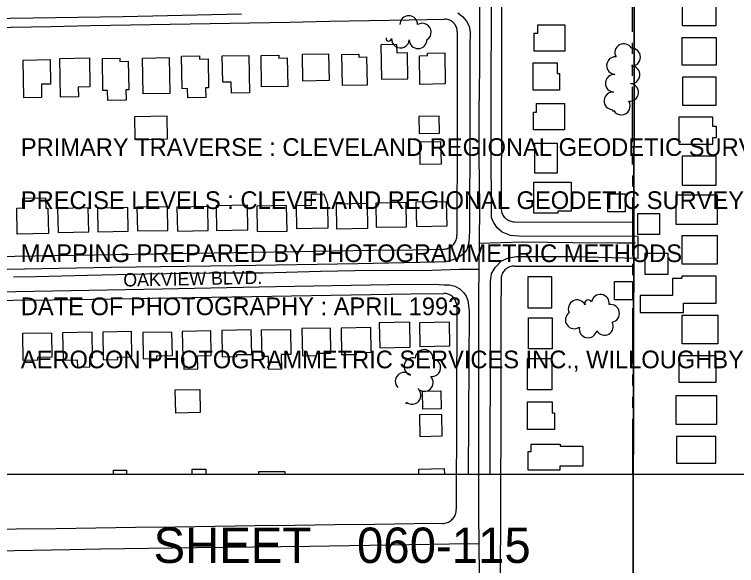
# Model space of a CAD drawing. Extents: x -25029 to 2274964, y -81170 to 687028.
# Drawn here: x 10664 to 11481, y -68851 to -68228 of the extents above; entities that cross this region are included whole.
import ezdxf

# ---------------------------------------------------------------- set-up
doc = ezdxf.new("R2010")
doc.units = 0
for name, color, linetype in [('60', 7, 'Continuous'), ('81911BEA - RW_X_Fee_RW', 7, 'Continuous'), ('AP_X_Lights', 7, 'Continuous'), ('BLDG', 7, 'Continuous'), ('DIVISIONS', 7, 'Continuous'), ('DV_X_Corp_Line', 7, 'Continuous'), ('GE_X_CL_2000', 7, 'Continuous'), ('ROAD', 7, 'Continuous'), ('ROAD-NAME', 7, 'Continuous'), ('TI_SHEET', 7, 'Continuous'), ('TI_TITLE', 7, 'Continuous'), ('TREES', 7, 'Continuous')]:
    doc.layers.add(name, color=color, linetype=linetype)

msp = doc.modelspace()

# ---------------------------------------------------------------- linework, layer by layer
at = {"layer": '60'}
msp.add_lwpolyline([(10251.64, -64748.36), (15251.64, -64748.36), (15251.64, -68748.36), (10251.64, -68748.36)], close=True, dxfattribs=at)
at = {"layer": '81911BEA - RW_X_Fee_RW'}
for p, q in [((11229.57, -68462.78), (11364.57, -68463.06)), ((11229.47, -68512.78), (11364.46, -68513.06))]:
    msp.add_line(p, q, dxfattribs=at)
for points in [[(11215.1, -68208.19), (11215.05, -68232.85), (11214.96, -68277.85), (11214.86, -68322.85), (11214.77, -68367.85), (11214.67, -68412.85), (11214.6, -68447.75)], [(10615.62, -68243.58), (10660.62, -68242.76), (10705.61, -68241.94), (10750.6, -68241.13), (10795.6, -68240.31), (10840.59, -68239.49), (10885.59, -68238.67), (10930.58, -68237.86), (10975.57, -68237.04), (11020.57, -68236.22), (11065.56, -68235.4), (11110.55, -68234.58), (11150.56, -68233.86)], [(11165.02, -68248.08), (11164.96, -68246.83), (11164.8, -68245.59), (11164.53, -68244.36), (11164.15, -68243.17), (11163.66, -68242.01), (11163.08, -68240.9), (11162.4, -68239.84), (11161.63, -68238.85), (11160.78, -68237.93), (11159.84, -68237.09), (11158.84, -68236.34), (11157.78, -68235.68), (11156.66, -68235.11), (11155.49, -68234.65), (11154.29, -68234.29), (11153.06, -68234.03), (11151.81, -68233.89), (11150.56, -68233.86)], [(11165.02, -68248.08), (11164.77, -68363.51), (11164.53, -68478.08)], [(11214.6, -68447.75), (11214.65, -68449.05), (11214.82, -68450.35), (11215.1, -68451.63), (11215.49, -68452.88), (11215.99, -68454.09), (11216.59, -68455.25), (11217.29, -68456.36), (11218.09, -68457.4), (11218.97, -68458.36), (11219.93, -68459.25), (11220.97, -68460.05), (11222.07, -68460.75), (11223.23, -68461.36), (11224.44, -68461.86), (11225.68, -68462.26), (11226.96, -68462.55), (11228.26, -68462.72), (11229.57, -68462.78)], [(11364.57, -68463.06), (11364.48, -68481.29), (11364.48, -68486.29), (11364.46, -68513.06)], [(11149.05, -68493.78), (11150.41, -68493.7), (11151.75, -68493.5), (11153.07, -68493.19), (11154.36, -68492.76), (11155.61, -68492.23), (11156.8, -68491.59), (11157.94, -68490.85), (11159.01, -68490.02), (11160, -68489.09), (11160.91, -68488.09), (11161.73, -68487.01), (11162.46, -68485.86), (11163.08, -68484.65), (11163.59, -68483.4), (11164, -68482.11), (11164.29, -68480.78), (11164.47, -68479.44), (11164.53, -68478.08)], [(10620.03, -68502.21), (10665.02, -68501.5), (10710.02, -68500.78), (10755.01, -68500.06), (10800.01, -68499.34), (10845, -68498.63), (10890, -68497.91), (10934.99, -68497.19), (10979.99, -68496.47), (11024.99, -68495.75), (11069.98, -68495.04), (11114.98, -68494.32), (11149.05, -68493.78)], [(11229.47, -68512.78), (11228.16, -68512.83), (11226.86, -68513), (11225.58, -68513.28), (11224.34, -68513.67), (11223.12, -68514.17), (11221.96, -68514.77), (11220.86, -68515.47), (11219.82, -68516.27), (11218.85, -68517.15), (11217.96, -68518.11), (11217.17, -68519.15), (11216.46, -68520.25), (11215.85, -68521.41), (11215.35, -68522.62), (11214.96, -68523.87), (11214.67, -68525.14), (11214.5, -68526.44), (11214.44, -68527.75)], [(11214.44, -68527.75), (11214.36, -68564.86), (11214.26, -68611.86), (11214.16, -68658.86), (11214.06, -68705.86), (11213.96, -68752.86), (11213.86, -68799.86), (11213.8, -68828.19)], [(10617.6, -68552.26), (10662.6, -68551.54), (10707.59, -68550.82), (10752.59, -68550.1), (10797.58, -68549.39), (10842.58, -68548.67), (10887.57, -68547.95), (10932.57, -68547.23), (10977.56, -68546.52), (11022.56, -68545.8), (11067.55, -68545.08), (11112.55, -68544.36), (11149.86, -68543.77)], [(11164.37, -68558.08), (11164.32, -68556.82), (11164.15, -68555.57), (11163.88, -68554.34), (11163.5, -68553.14), (11163.01, -68551.97), (11162.43, -68550.86), (11161.75, -68549.8), (11160.97, -68548.8), (11160.12, -68547.88), (11159.18, -68547.04), (11158.18, -68546.28), (11157.11, -68545.61), (11155.98, -68545.04), (11154.81, -68544.57), (11153.61, -68544.21), (11152.37, -68543.95), (11151.12, -68543.81), (11149.86, -68543.77)], [(11164.37, -68558.08), (11164.13, -68673.45), (11163.88, -68788.08)], [(11148.46, -68803.68), (11149.81, -68803.61), (11151.14, -68803.42), (11152.46, -68803.11), (11153.74, -68802.69), (11154.99, -68802.16), (11156.18, -68801.52), (11157.31, -68800.79), (11158.38, -68799.96), (11159.37, -68799.04), (11160.28, -68798.04), (11161.09, -68796.97), (11161.81, -68795.82), (11162.43, -68794.62), (11162.95, -68793.37), (11163.35, -68792.09), (11163.65, -68790.77), (11163.82, -68789.43), (11163.88, -68788.08)], [(11148.46, -68803.68), (11116.38, -68804.12), (11071.39, -68804.74), (11026.39, -68805.36), (10981.39, -68805.97), (10936.39, -68806.59), (10891.4, -68807.21), (10846.4, -68807.82), (10801.4, -68808.44), (10756.41, -68809.06), (10711.41, -68809.67), (10666.41, -68810.29), (10621.42, -68810.91)], [(11213.39, -68987.86), (11213.55, -68940.86), (11213.65, -68893.86), (11213.75, -68846.86), (11213.8, -68828.19)]]:
    msp.add_lwpolyline(points, dxfattribs=at)
at = {"layer": 'AP_X_Lights'}
msp.add_line((11189.8, -68486.91), (11189.48, -68516.52), dxfattribs=at)
at = {"layer": 'BLDG'}
for points in [[(11419.16, -68240.9), (11457.68, -68240.9), (11457.68, -68209.64), (11419.16, -68209.64)], [(11255.68, -68240.49), (11255.68, -68250), (11251.35, -68250), (11251.35, -68269.7), (11286.76, -68269.7), (11286.76, -68240.49)], [(11096.86, -68272.11), (11096.68, -68262.59), (11078.69, -68262.92), (11079.41, -68301.71), (11109.1, -68301.16), (11108.56, -68271.89)], [(11418.76, -68285.52), (11457.86, -68285.52), (11457.86, -68254.95), (11418.76, -68254.95)], [(10749.2, -68277.65), (10749.8, -68310.46), (10736.45, -68310.71), (10736.65, -68321.56), (10716.63, -68321.93), (10715.82, -68278.27)], [(10783.36, -68278.07), (10783.43, -68281.55), (10792.97, -68281.38), (10793.57, -68313.78), (10790.49, -68313.83), (10790.7, -68325.21), (10769.86, -68325.59), (10769.66, -68314.35), (10764.42, -68314.45), (10763.76, -68278.43)], [(10839.15, -68277.3), (10839.9, -68317.64), (10810.01, -68318.19), (10809.27, -68277.85)], [(10873.53, -68275.28), (10873.6, -68278.97), (10883.31, -68278.79), (10883.91, -68311.5), (10880.52, -68311.57), (10880.72, -68322.49), (10860.38, -68322.87), (10860.19, -68312.26), (10853.97, -68312.37), (10853.3, -68275.66)], [(10929.27, -68274.88), (10930.05, -68317.23), (10909.8, -68317.6), (10909.57, -68304.96), (10899.85, -68305.14), (10899.3, -68275.43)], [(10963.18, -68274.54), (10963.24, -68277.8), (10972.7, -68277.63), (10973.29, -68309.9), (10943.76, -68310.44), (10943.11, -68274.91)], [(10990.09, -68303.5), (11020.4, -68302.94), (11019.86, -68273.32), (10989.55, -68273.87)], [(11053.76, -68273.4), (11053.82, -68276.59), (11062.4, -68276.43), (11062.99, -68308.44), (11035.19, -68308.95), (11034.55, -68273.76)], [(11131.23, -68275.03), (11131.18, -68272.3), (11150.73, -68271.94), (11151.38, -68307), (11122.82, -68307.53), (11122.22, -68275.19)], [(10704.82, -68279.45), (10705.33, -68307.14), (10694.82, -68307.33), (10695.1, -68322.28), (10674.97, -68322.65), (10674.19, -68280.01)], [(11277.88, -68283.24), (11277.88, -68295.17), (11280.38, -68295.17), (11280.38, -68313.89), (11250.71, -68313.89), (11250.71, -68283.24)], [(11419.63, -68330.97), (11457.77, -68330.97), (11457.77, -68299.2), (11419.63, -68299.2)], [(11286, -68328.99), (11286, -68358.71), (11251.02, -68358.71), (11251.02, -68339.09), (11254.62, -68339.09), (11254.62, -68328.99)], [(10800.44, -68369.83), (10837.55, -68369.15), (10837.08, -68343.61), (10799.97, -68344.29)], [(11121.96, -68362.91), (11144.84, -68362.49), (11144.49, -68343.52), (11121.62, -68343.94)], [(11415.28, -68375.17), (11454.01, -68375.17), (11454.01, -68367.57), (11458.08, -68367.57), (11458.08, -68355.26), (11453.82, -68355.26), (11453.82, -68344.66), (11415.28, -68344.66)], [(11146.18, -68371.99), (11146.65, -68397.58), (11122.97, -68398.02), (11122.5, -68372.43)], [(11277.79, -68373.85), (11277.79, -68407.9), (11252.61, -68407.9), (11252.61, -68373.85)], [(11419.24, -68421.27), (11457.49, -68421.27), (11457.49, -68388.77), (11419.24, -68388.77)], [(11293.76, -68417.88), (11293.76, -68450.93), (11278.71, -68450.93), (11278.71, -68453.21), (11251.59, -68453.21), (11251.59, -68417.88)], [(11000.34, -68443.91), (11000.11, -68431.47), (11014.06, -68431.22), (11018.17, -68442.83), (11018.67, -68470.14), (10983.55, -68470.79), (10983.06, -68444.23)], [(11354.83, -68431.04), (11354.83, -68451.68), (11335.14, -68451.68), (11335.14, -68431.04)], [(11411.84, -68465.66), (11459.23, -68465.66), (11459.23, -68432.87), (11411.84, -68432.87)], [(10699.5, -68435.77), (10699.71, -68447.37), (10702.29, -68447.33), (10702.82, -68476.19), (10667.63, -68476.84), (10667.09, -68447.28), (10674.05, -68447.15), (10673.85, -68436.25)], [(11028.43, -68470.71), (11063.98, -68470.05), (11063.47, -68442.23), (11027.92, -68442.88)], [(11073.42, -68468.96), (11107.74, -68468.33), (11107.24, -68441.18), (11072.92, -68441.82)], [(11118.79, -68468.13), (11153.47, -68467.49), (11152.96, -68440.07), (11118.29, -68440.71)], [(10713.69, -68474.85), (10748.4, -68474.21), (10747.9, -68447.11), (10713.19, -68447.75)], [(10758.79, -68474.15), (10793.08, -68473.52), (10792.58, -68446.7), (10758.29, -68447.33)], [(10803.34, -68473.14), (10837.92, -68472.5), (10837.43, -68445.79), (10802.85, -68446.42)], [(10848.57, -68473.31), (10883.43, -68472.67), (10882.93, -68445.67), (10848.07, -68446.31)], [(10892.82, -68472.47), (10928.39, -68471.82), (10927.88, -68444.11), (10892.31, -68444.77)], [(10938.74, -68473.86), (10972.6, -68473.23), (10972.07, -68444.42), (10938.21, -68445.04)], [(11393.49, -68453.5), (11393.49, -68477.01), (11368.95, -68477.01), (11368.95, -68453.5)], [(11418.67, -68510.46), (11459.14, -68510.46), (11459.14, -68478.76), (11418.67, -68478.76)], [(11403.07, -68498.09), (11403.07, -68522.22), (11377.52, -68522.22), (11377.52, -68498.09)], [(11457.68, -68524.08), (11418.72, -68524.08), (11418.72, -68526.97), (11408.14, -68526.97), (11408.14, -68546), (11371.82, -68546), (11371.82, -68565.28), (11420.55, -68565.28), (11420.55, -68554.96), (11457.68, -68554.96)], [(11244.64, -68525.02), (11244.64, -68559.9), (11271.91, -68559.9), (11271.91, -68525.02)], [(11362.91, -68530.35), (11362.91, -68550.98), (11342.64, -68550.98), (11342.64, -68530.35)], [(11272.28, -68571.49), (11272.28, -68606.25), (11245.33, -68606.25), (11245.33, -68571.49)], [(11459.53, -68568.38), (11459.53, -68600.69), (11419.18, -68600.69), (11419.18, -68568.38)], [(11077.27, -68605.28), (11111.72, -68604.64), (11111.2, -68576.42), (11076.75, -68577.05)], [(11122.59, -68603.61), (11156.64, -68602.98), (11156.15, -68576.33), (11122.1, -68576.96)], [(10674.06, -68619.2), (10690.81, -68618.89), (10690.75, -68615.63), (10707.2, -68615.33), (10706.7, -68588.49), (10673.5, -68589.1)], [(10719.38, -68619.14), (10735.49, -68618.84), (10735.64, -68627.01), (10749.75, -68626.75), (10749.55, -68616.11), (10752.62, -68616.06), (10752.09, -68587.64), (10718.81, -68588.25)], [(10764.78, -68618.67), (10781.12, -68618.37), (10781.07, -68615.79), (10797.07, -68615.49), (10796.54, -68586.92), (10764.2, -68587.51)], [(10809.97, -68617.61), (10825.31, -68617.33), (10825.26, -68614.29), (10842.92, -68613.96), (10842.43, -68587.37), (10809.43, -68587.97)], [(10854.57, -68616.1), (10855.53, -68616.08), (10855.78, -68629.41), (10871.53, -68629.12), (10871.26, -68614.27), (10886.95, -68613.98), (10886.44, -68586.04), (10854.03, -68586.64)], [(10899.31, -68615.53), (10915.95, -68615.22), (10915.91, -68612.93), (10932.64, -68612.62), (10932.13, -68584.96), (10898.76, -68585.58)], [(10976.95, -68612.77), (10965.95, -68612.97), (10966.25, -68629.35), (10952, -68629.61), (10951.73, -68614.89), (10944.4, -68615.02), (10943.85, -68585.09), (10976.43, -68584.49)], [(10989.97, -68614.38), (11006.35, -68614.08), (11006.3, -68611.46), (11022.16, -68611.17), (11021.64, -68582.84), (10989.4, -68583.43)], [(11034.18, -68612.97), (11051.04, -68612.66), (11051, -68610.42), (11067.61, -68610.12), (11067.1, -68582.27), (11033.63, -68582.88)], [(11271.8, -68617.49), (11271.8, -68652.81), (11244.43, -68652.81), (11244.43, -68617.49)], [(11415.36, -68644.21), (11457.76, -68644.21), (11457.76, -68614.23), (11415.36, -68614.23)], [(10873.9, -68652.38), (10874.38, -68678.41), (10846.68, -68678.92), (10846.2, -68652.89)], [(11146.53, -68653.76), (11146.9, -68674.05), (11126.02, -68674.43), (11125.65, -68654.15)], [(11412.08, -68691.66), (11458.38, -68691.66), (11458.38, -68659.51), (11412.08, -68659.51)], [(11272.29, -68666.34), (11272.29, -68678.71), (11274.72, -68678.71), (11274.72, -68697.68), (11244.18, -68697.68), (11244.18, -68666.34)], [(11122.79, -68705.35), (11147.85, -68704.89), (11147.4, -68680.59), (11122.35, -68681.05)], [(11412.84, -68735.58), (11457.16, -68735.58), (11457.16, -68705.33), (11412.84, -68705.33)], [(11306.84, -68738.92), (11280.78, -68738.92), (11280.78, -68743.5), (11245.05, -68743.5), (11245.05, -68722.57), (11248.46, -68722.57), (11248.46, -68713.95), (11281.41, -68713.95), (11281.41, -68716.4), (11306.84, -68716.4)]]:
    msp.add_lwpolyline(points, close=True, dxfattribs=at)
for points in [[(10776.51, -68748.36), (10776.5, -68743.55), (10791.08, -68743.64), (10791.11, -68748.36)], [(10865.23, -68748.36), (10865.2, -68742.33), (10880.72, -68742.24), (10880.78, -68748.37)], [(11121.57, -68748.36), (11121.5, -68742.24), (11150.11, -68741.53), (11150.48, -68748.36)], [(10940.82, -68748.36), (10940.65, -68745.16), (10970.2, -68744.83), (10970.26, -68748.36)]]:
    msp.add_lwpolyline(points, dxfattribs=at)
at = {"layer": 'DIVISIONS'}
for p, q in [((11363.16, -68272.95), (11363.15, -68260.45)), ((11363.17, -68297.95), (11363.17, -68285.45)), ((11363.21, -68372.95), (11363.18, -68310.45)), ((11363.22, -68397.95), (11363.22, -68385.45)), ((11363.23, -68422.95), (11363.23, -68410.45)), ((11363.27, -68497.95), (11363.24, -68435.45)), ((11363.28, -68522.95), (11363.28, -68510.45)), ((11363.29, -68547.95), (11363.29, -68535.45)), ((11363.33, -68622.95), (11363.3, -68560.45)), ((11363.34, -68647.95), (11363.34, -68635.45)), ((11363.35, -68672.95), (11363.35, -68660.45)), ((11363.39, -68747.95), (11363.36, -68685.45))]:
    msp.add_line(p, q, dxfattribs=at)
msp.add_lwpolyline([(11363.15, -68247.95), (11363.14, -68230.01), (11363.14, -68185.45)], dxfattribs=at)
at = {"layer": 'DV_X_Corp_Line'}
for p, q in [((11365.09, -68206.01), (11365.03, -68233.16)), ((11365.09, -68206.01), (11365.03, -68233.16)), ((11365.03, -68233.16), (11365.09, -68206.01)), ((11365.03, -68233.16), (11365.09, -68206.01)), ((11365.03, -68233.16), (11364.99, -68250.98)), ((11365.03, -68233.16), (11364.99, -68250.98)), ((11364.99, -68250.98), (11365.03, -68233.16)), ((11364.99, -68250.98), (11365.03, -68233.16)), ((11364.99, -68250.98), (11364.94, -68278.16)), ((11364.99, -68250.98), (11364.94, -68278.16)), ((11364.94, -68278.16), (11364.99, -68250.98)), ((11364.94, -68278.16), (11364.99, -68250.98)), ((11364.94, -68278.16), (11364.9, -68295.99)), ((11364.94, -68278.16), (11364.9, -68295.99)), ((11364.9, -68295.99), (11364.94, -68278.16)), ((11364.9, -68295.99), (11364.94, -68278.16)), ((11364.9, -68295.99), (11364.84, -68323.16)), ((11364.9, -68295.99), (11364.84, -68323.16)), ((11364.84, -68323.16), (11364.9, -68295.99)), ((11364.84, -68323.16), (11364.9, -68295.99)), ((11364.84, -68323.16), (11364.8, -68340.99)), ((11364.84, -68323.16), (11364.8, -68340.99)), ((11364.8, -68340.99), (11364.84, -68323.16)), ((11364.8, -68340.99), (11364.84, -68323.16)), ((11364.8, -68340.99), (11364.75, -68368.16)), ((11364.8, -68340.99), (11364.75, -68368.16)), ((11364.75, -68368.16), (11364.8, -68340.99)), ((11364.75, -68368.16), (11364.8, -68340.99)), ((11364.75, -68368.16), (11364.71, -68385.99)), ((11364.75, -68368.16), (11364.71, -68385.99)), ((11364.71, -68385.99), (11364.75, -68368.16)), ((11364.71, -68385.99), (11364.75, -68368.16)), ((11364.71, -68385.99), (11364.66, -68413.16)), ((11364.71, -68385.99), (11364.66, -68413.16)), ((11364.66, -68413.16), (11364.71, -68385.99)), ((11364.66, -68413.16), (11364.71, -68385.99)), ((11364.66, -68413.16), (11364.63, -68430.99)), ((11364.66, -68413.16), (11364.63, -68430.99)), ((11364.63, -68430.99), (11364.66, -68413.16)), ((11364.63, -68430.99), (11364.66, -68413.16)), ((11364.63, -68430.99), (11364.57, -68463.06)), ((11364.63, -68430.99), (11364.57, -68463.06)), ((11364.57, -68463.06), (11364.63, -68430.99)), ((11364.57, -68463.06), (11364.63, -68430.99)), ((11364.57, -68463.06), (11364.51, -68476)), ((11364.57, -68463.06), (11364.51, -68476)), ((11364.51, -68476), (11364.57, -68463.06)), ((11364.51, -68476), (11364.57, -68463.06)), ((11364.51, -68476), (11364.48, -68481.29)), ((11364.51, -68476), (11364.48, -68481.29)), ((11364.48, -68481.29), (11364.51, -68476)), ((11364.48, -68481.29), (11364.51, -68476)), ((11364.48, -68481.29), (11364.48, -68486.29)), ((11364.48, -68481.29), (11364.48, -68486.29)), ((11364.48, -68486.29), (11364.48, -68481.29)), ((11364.48, -68486.29), (11364.48, -68481.29)), ((11364.48, -68486.29), (11364.46, -68513.06)), ((11364.48, -68486.29), (11364.46, -68513.06)), ((11364.46, -68513.06), (11364.48, -68486.29)), ((11364.46, -68513.06), (11364.48, -68486.29)), ((11364.46, -68513.06), (11364.44, -68521)), ((11364.46, -68513.06), (11364.44, -68521)), ((11364.44, -68521), (11364.46, -68513.06)), ((11364.44, -68521), (11364.46, -68513.06)), ((11364.44, -68521), (11364.33, -68565.17)), ((11364.44, -68521), (11364.33, -68565.17)), ((11364.33, -68565.17), (11364.44, -68521)), ((11364.33, -68565.17), (11364.44, -68521)), ((11364.33, -68566), (11364.23, -68611)), ((11364.33, -68566), (11364.23, -68611)), ((11364.23, -68611), (11364.33, -68566)), ((11364.23, -68611), (11364.33, -68566)), ((11364.33, -68565.17), (11364.33, -68566)), ((11364.33, -68565.17), (11364.33, -68566)), ((11364.33, -68566), (11364.33, -68565.17)), ((11364.33, -68566), (11364.33, -68565.17)), ((11364.23, -68612.17), (11364.14, -68656.01)), ((11364.23, -68612.17), (11364.14, -68656.01)), ((11364.14, -68656.01), (11364.23, -68612.17)), ((11364.14, -68656.01), (11364.23, -68612.17)), ((11364.23, -68611), (11364.23, -68612.17)), ((11364.23, -68611), (11364.23, -68612.17)), ((11364.23, -68612.17), (11364.23, -68611)), ((11364.23, -68612.17), (11364.23, -68611)), ((11364.13, -68659.17), (11364.04, -68701.01)), ((11364.13, -68659.17), (11364.04, -68701.01)), ((11364.04, -68701.01), (11364.13, -68659.17)), ((11364.04, -68701.01), (11364.13, -68659.17)), ((11364.14, -68656.01), (11364.13, -68659.17)), ((11364.14, -68656.01), (11364.13, -68659.17)), ((11364.13, -68659.17), (11364.14, -68656.01)), ((11364.13, -68659.17), (11364.14, -68656.01)), ((11364.04, -68701.01), (11364.03, -68706.17)), ((11364.04, -68701.01), (11364.03, -68706.17)), ((11364.03, -68706.17), (11364.04, -68701.01)), ((11364.03, -68706.17), (11364.04, -68701.01)), ((11364.03, -68706.17), (11363.95, -68746.01)), ((11364.03, -68706.17), (11363.95, -68746.01)), ((11363.95, -68746.01), (11364.03, -68706.17)), ((11363.95, -68746.01), (11364.03, -68706.17)), ((11363.95, -68746.01), (11363.93, -68753.17)), ((11363.95, -68746.01), (11363.93, -68753.17)), ((11363.93, -68753.17), (11363.95, -68746.01)), ((11363.93, -68753.17), (11363.95, -68746.01)), ((11363.93, -68753.17), (11363.85, -68791.01)), ((11363.93, -68753.17), (11363.85, -68791.01)), ((11363.85, -68791.01), (11363.93, -68753.17)), ((11363.85, -68791.01), (11363.93, -68753.17)), ((11363.85, -68791.01), (11363.83, -68800.17)), ((11363.85, -68791.01), (11363.83, -68800.17)), ((11363.83, -68800.17), (11363.85, -68791.01)), ((11363.83, -68800.17), (11363.85, -68791.01)), ((11363.83, -68800.17), (11363.76, -68836.01)), ((11363.83, -68800.17), (11363.76, -68836.01)), ((11363.76, -68836.01), (11363.83, -68800.17)), ((11363.76, -68836.01), (11363.83, -68800.17)), ((11363.76, -68836.01), (11363.74, -68847.17)), ((11363.76, -68836.01), (11363.74, -68847.17)), ((11363.74, -68847.17), (11363.76, -68836.01)), ((11363.74, -68847.17), (11363.76, -68836.01)), ((11363.74, -68847.17), (11363.66, -68881.02)), ((11363.74, -68847.17), (11363.66, -68881.02)), ((11363.66, -68881.02), (11363.74, -68847.17)), ((11363.66, -68881.02), (11363.74, -68847.17))]:
    msp.add_line(p, q, dxfattribs=at)
at = {"layer": 'GE_X_CL_2000'}
for points in [[(11190.22, -68206.18), (11190.17, -68284.26), (11189.73, -68317.51), (11189.51, -68334.62), (11189.4, -68388.91), (11190, -68445.24), (11189.8, -68486.91)], [(11189.8, -68486.91), (11238.77, -68485.4), (11295.4, -68486.37), (11345.66, -68486.46), (11366.61, -68486.74)], [(10663.24, -68525.19), (10688.95, -68524.47), (10747.13, -68523.26), (10812.81, -68521.81), (10884.66, -68520.44), (10945.7, -68520.31), (11010.26, -68518.72), (11068.87, -68517.61), (11125.86, -68517.69), (11167.63, -68516.52), (11189.48, -68516.52)], [(11189.48, -68516.52), (11189.11, -68546.64), (11188.83, -68668.13), (11188.86, -68793.71), (11189.29, -68826.37)], [(9876.68, -68844.57), (9925.35, -68844.32), (9962.37, -68843.98), (10040.48, -68842.71), (10123.8, -68841.3), (10202.99, -68840.43), (10273.63, -68839.67), (10468.68, -68837.17), (10554.41, -68836.18), (10643.28, -68834.64), (10727.03, -68833.04), (10761.58, -68832.52), (10870.02, -68830.87), (10998.09, -68829.27), (11156.13, -68826.64), (11189.29, -68826.37)], [(11189.29, -68826.37), (11189.75, -68861.77), (11188.6, -68969.2), (11188.03, -69075.16), (11188.06, -69107.54), (11187.08, -69141.2)]]:
    msp.add_lwpolyline(points, dxfattribs=at)
at = {"layer": 'ROAD'}
for points in [[(11202.07, -68748.36), (11202.54, -68595.11), (11202.7, -68530.52), (11203.6, -68521.27), (11208.31, -68513.99), (11214.95, -68506.92), (11222.94, -68503.44), (11231.9, -68502.15), (11294.68, -68502.04), (11369.51, -68503.93), (11369.26, -68479.58), (11234.64, -68479.08), (11225.19, -68478.49), (11215.78, -68474.39), (11210.14, -68469.51), (11205.95, -68463.27), (11203.81, -68457.8), (11203.49, -68451.98), (11203.28, -68380.57), (11203.66, -68158.63), (11204.35, -67949.35), (11203.86, -67769.03), (11205.19, -67589.23)], [(11165.73, -68226.72), (11171.01, -68230.72), (11175.27, -68235.95), (11178.47, -68241.87), (11179.46, -68248.95), (11179.18, -68263.78), (11179.26, -68354.6), (11178.74, -68473.57), (11177.93, -68485.89), (11175.77, -68494.45), (11171.34, -68499.66), (11164.97, -68504.04), (11158.63, -68506.16), (11151.85, -68507.91), (11139.83, -68508.48), (11052.5, -68510.22), (10914.29, -68512.63), (10773.76, -68514.46), (10636.35, -68517.25), (10461.08, -68520.04), (10303.08, -68522.5), (10251.64, -68523.3)], [(10251.64, -68240.73), (10301.51, -68239.9), (10465.89, -68237.01), (10608.76, -68233.45), (10787.28, -68230.7), (10920.94, -68227.74)], [(10251.64, -68548.28), (10292.44, -68547.62), (10466.84, -68544.7), (10535.33, -68542.76), (10665.83, -68541.65), (10831.34, -68538.64), (10959.42, -68536.06), (11087.94, -68533.73), (11138.7, -68533.25), (11150.28, -68533.87), (11156.16, -68533.93), (11162.21, -68535.43), (11167.94, -68538.55), (11172.46, -68542.92), (11175.12, -68546.7), (11176.88, -68551.66), (11178.45, -68563.32), (11177.98, -68622.15), (11177.31, -68748.36)]]:
    msp.add_lwpolyline(points, dxfattribs=at)
at = {"layer": 'TREES'}
for centre, radius, start, end in [((11110.12, -68239.93), 10, 359.4182, 179.4182), ((11125.4, -68248.52), 10, 301.87116, 121.87116), ((11087.59, -68255.39), 3.16, 174.11994, 354.11994), ((11100.71, -68256.4), 10, 176.02702, 356.02702), ((11120.68, -68257.06), 10, 180.23493, 0.23493), ((11353.17, -68271.55), 10, 28.72342, 208.72342), ((11362, -68276.74), 10, 270.34981, 90.34981), ((11343.7, -68286.33), 10, 86.0171, 266.0171), ((11361.35, -68296.72), 10, 265.93098, 85.93098), ((11342.31, -68306.28), 10, 86.0171, 266.0171), ((11359.76, -68316.66), 10, 264.96972, 84.96972), ((11340.93, -68326.24), 10, 86.0171, 266.0171), ((11350.4, -68331.91), 10, 211.94047, 31.94047), ((11341.18, -68336.81), 0.833, 152.46564, 332.46564), ((11326.7, -68554.88), 10, 351.4835, 171.4835), ((11300.42, -68561.08), 10, 26.11943, 206.11943), ((11313.1, -68555.04), 4.05, 23.83658, 203.83658), ((11338.29, -68566.22), 10, 279.78884, 99.78884), ((11297.24, -68573.62), 10, 125.48371, 305.48371), ((11331.29, -68581.02), 10, 209.64022, 29.64022), ((11312.83, -68583.86), 10, 167.88466, 347.88466), ((11127.51, -68617.29), 10, 357.13612, 177.13612), ((11114.72, -68626.39), 10, 73.73139, 253.73139), ((11136.21, -68627.71), 10, 262.62678, 82.62678), ((11104.84, -68643.06), 10, 44.97334, 224.97334), ((11127.66, -68644.49), 10, 223.35278, 43.35278), ((11113.96, -68659.02), 10, 230.04071, 50.04071), ((11107.08, -68667.24), 0.722, 230.86855, 50.86855)]:
    msp.add_arc(centre, radius, start, end, dxfattribs=at)

# ---------------------------------------------------------------- texts
at = {"layer": 'ROAD-NAME'}
msp.add_text('OAKVIEW BLVD.', height=14.99, rotation=1.1243, dxfattribs=at).set_placement((10787.61, -68536.01))
at = {"layer": 'TI_SHEET'}
for s, p in [('SHEET', (10821.64, -68848.36)), ('060-115', (11051.64, -68848.36))]:
    msp.add_text(s, height=40, dxfattribs=at).set_placement(p)
at = {"layer": 'TI_TITLE'}
for s, p in [('PRIMARY TRAVERSE : CLEVELAND REGIONAL GEODETIC SURVEY', (10671.64, -68388.36)), ('PRECISE LEVELS : CLEVELAND REGIONAL GEODETIC SURVEY', (10671.64, -68448.36)), ('MAPPING PREPARED BY PHOTOGRAMMETRIC METHODS', (10671.64, -68508.36)), ('DATE OF PHOTOGRAPHY : APRIL 1993', (10671.64, -68568.36)), ('AEROCON PHOTOGRAMMETRIC SERVICES INC., WILLOUGHBY, OHIO', (10671.64, -68628.36))]:
    msp.add_text(s, height=20, dxfattribs=at).set_placement(p)

doc.saveas('drawing.dxf')
